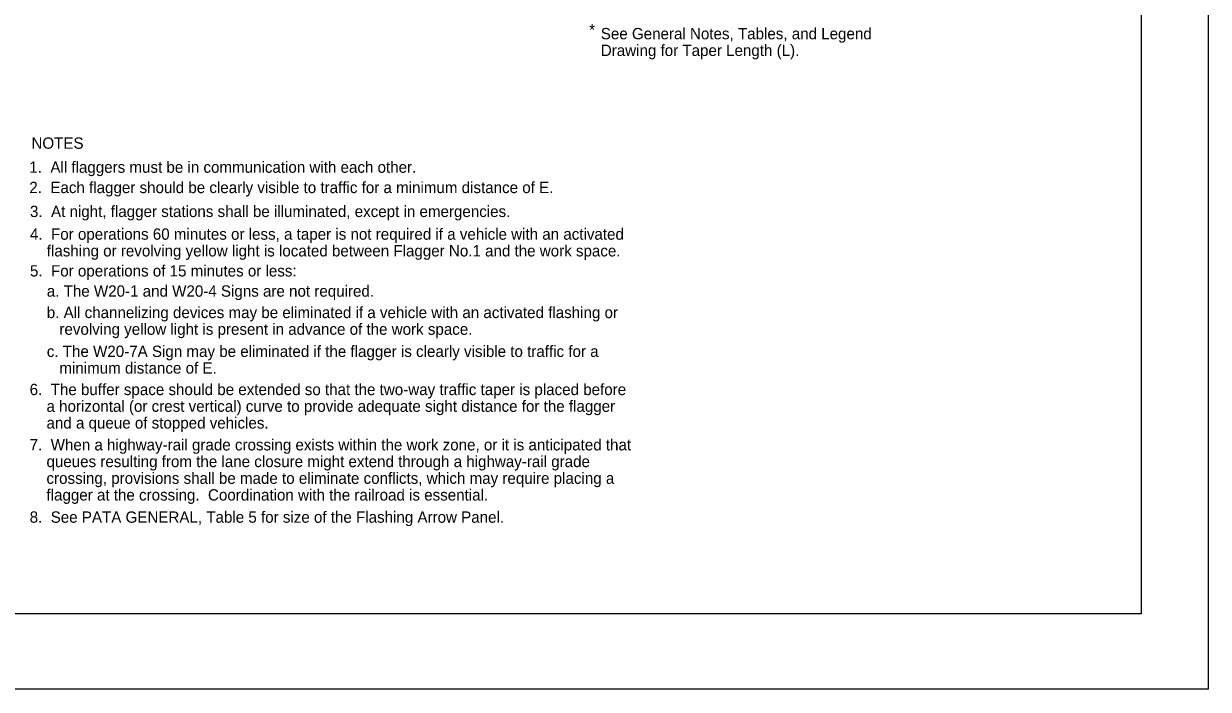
# Model space of a CAD drawing. Extents: x -14145 to -13662, y 30244 to 30661.
# Drawn here: x -13847.15 to -13825.17, y 30424.81 to 30437.16 of the extents above; entities that cross this region are included whole.
import ezdxf

# ---------------------------------------------------------------- set-up
doc = ezdxf.new("R2010")
doc.units = 0
for name, color, linetype in [('10', 7, 'Continuous'), ('2', 7, 'Continuous'), ('61', 7, 'Continuous')]:
    doc.layers.add(name, color=color, linetype=linetype)

msp = doc.modelspace()

# ---------------------------------------------------------------- linework, layer by layer
at = {"layer": '10'}
for p, q in [((-13826.422, 30448.777), (-13826.422, 30426.207)), ((-13826.422, 30426.207), (-13857.874, 30426.207))]:
    msp.add_line(p, q, dxfattribs=at)
at = {"layer": '61'}
msp.add_lwpolyline([(-13858.174, 30450.307), (-13825.174, 30450.307), (-13825.174, 30424.807), (-13858.174, 30424.807)], close=True, dxfattribs=at)

# ---------------------------------------------------------------- texts
at = {"layer": '2'}
for s, p in [('*', (-13836.663, 30436.939)), ('See General Notes, Tables, and Legend ', (-13836.446, 30436.867)), ('Drawing for Taper Length (L).', (-13836.446, 30436.557)), ('NOTES', (-13847.011, 30434.836)), ('1.  All flaggers must be in communication with each other.', (-13847.05, 30434.39)), ('2.  Each flagger should be clearly visible to traffic for a minimum distance of E.', (-13847.05, 30434.013)), ('3.  At night, flagger stations shall be illuminated, except in emergencies.', (-13847.038, 30433.569)), ('4.  For operations 60 minutes or less, a taper is not required if a vehicle with an activated', (-13847.038, 30433.148)), ('    flashing or revolving yellow light is located between Flagger No.1 and the work space.', (-13847.038, 30432.838)), ('5.  For operations of 15 minutes or less:', (-13847.038, 30432.466)), ('    a. The W20-1 and W20-4 Signs are not required.', (-13847.038, 30432.091)), ('    b. All channelizing devices may be eliminated if a vehicle with an activated flashing or', (-13847.038, 30431.694)), ('       revolving yellow light is present in advance of the work space.', (-13847.038, 30431.384)), ('    c. The W20-7A Sign may be eliminated if the flagger is clearly visible to traffic for a', (-13847.038, 30430.973)), ('       minimum distance of E.', (-13847.038, 30430.663)), ('6.  The buffer space should be extended so that the two-way traffic taper is placed before', (-13847.044, 30430.265)), ('    a horizontal (or crest vertical) curve to provide adequate sight distance for the flagger', (-13847.044, 30429.955)), ('    and a queue of stopped vehicles.', (-13847.044, 30429.645)), ('7.  When a highway-rail grade crossing exists within the work zone, or it is anticipated that', (-13847.044, 30429.239)), ('    queues resulting from the lane closure might extend through a highway-rail grade', (-13847.044, 30428.929)), ('    crossing, provisions shall be made to eliminate conflicts, which may require placing a', (-13847.044, 30428.619)), ('    flagger at the crossing.  Coordination with the railroad is essential.', (-13847.044, 30428.309)), ('8.  See PATA GENERAL, Table 5 for size of the Flashing Arrow Panel.', (-13847.044, 30427.897))]:
    msp.add_text(s, height=0.21, dxfattribs=at).set_placement(p)

doc.saveas('drawing.dxf')
